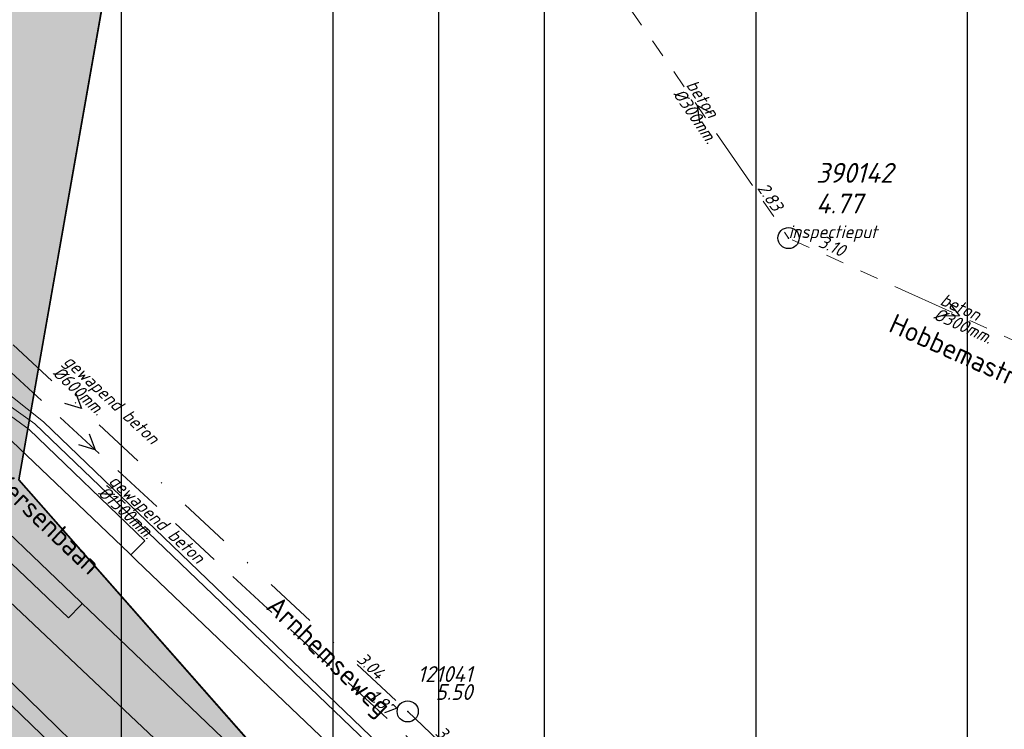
# Model space of a CAD drawing. Extents: x 148869 to 161638, y 453607 to 469810.
# Tile 313 of 656: x 155148 to 155241, y 461943 to 462010. Entities that reach past the tile are written whole.
import ezdxf
from ezdxf.enums import TextEntityAlignment as Align

# ---------------------------------------------------------------- set-up
doc = ezdxf.new("R2010")
doc.units = 0
doc.header["$PDMODE"] = 32
doc.header["$PDSIZE"] = 2
for name, pattern in [('RI-GWA', [18.45, 6, -1.8, 1.75, -1.8, 1.75, -1.8, 1.75, -1.8]), ('RI-HWA', [7.4, 5, -2.4]), ('RI-VWA', [11, 5, -3, 0, -3])]:
    doc.linetypes.add(name, pattern=pattern)
doc.layers.get('0').update_dxf_attribs({"linetype": 'CONTINUOUS'})
doc.layers.get('DEFPOINTS').update_dxf_attribs({"linetype": 'CONTINUOUS'})
for name, color, linetype in [('2021', 41, 'CONTINUOUS'), ('2021 hatch', 41, 'CONTINUOUS'), ('2022 hatch', 10, 'CONTINUOUS'), ('2024 hatch', 160, 'CONTINUOUS'), ('B-OI-RI-BOB-T18-niet meenemen', 252, 'CONTINUOUS'), ('B-OI-RI-DIAMETER-T18-niet meenemen', 252, 'CONTINUOUS'), ('B-OI-RI-HWA_TRANSPORTLEIDING-G-niet meenemen', 252, 'RI-HWA'), ('B-OI-RI-MATERIAAL-T18-niet meenemen', 252, 'CONTINUOUS'), ('B-OI-RI-STROOMRICHTING-S-niet meenemen', 252, 'CONTINUOUS'), ('B-OI-RI-VWA_PUTDEKSELHOOGTE-T25-niet meenemen', 252, 'CONTINUOUS'), ('gs dwa', 252, 'CONTINUOUS')]:
    doc.layers.add(name, color=color, linetype=linetype)
for name, color, linetype, lineweight in [('B-OI-RI-GWA-MATERIAAL-T18', 10, 'CONTINUOUS', 18), ('B-OI-RI-GWA-PUTDEKSELHOOGTE-T25', 10, 'CONTINUOUS', 25), ('B-OI-RI-GWA_BOB-T18', 10, 'CONTINUOUS', 18), ('B-OI-RI-GWA_DIAMETER-T18', 10, 'CONTINUOUS', 18), ('B-OI-RI-GWA_PUTNUMMER-T18', 10, 'CONTINUOUS', 18), ('B-OI-RI-GWA_RIOOLPUT-S', 10, 'CONTINUOUS', 25), ('B-OI-RI-GWA_TRANSPORTLEIDING-G', 10, 'RI-GWA', 18), ('B-OI-RI-STROOMRICHTING-S', 252, 'CONTINUOUS', 25), ('B-OI-RI-VWA_TRANSPORTLEIDING-G-niet meenemen', 252, 'RI-VWA', 18), ('B-RO-OG-TOPOGRAFIE-T18', 2, 'CONTINUOUS', 18), ('B-RO-VH-VERHARDING_ASFALT-GV', 251, 'CONTINUOUS', 18), ('B-RO-VH-VERHARDING_HALFVERHARDING-GV', 251, 'CONTINUOUS', 18), ('N-OI-KG-BEHEERGRENS-G-2021', 221, 'XX-WERKGRENS', 35), ('X-XX-AL-TEKENBLAD-T25', 2, 'CONTINUOUS', 25)]:
    doc.layers.add(name, color=color, linetype=linetype, lineweight=lineweight)
doc.styles.add('iso15', font='ISO.shx', dxfattribs={"oblique": 15})
doc.styles.add('NLCS-ISO-M1000-T35', font='NLCS-ISO.ttf', dxfattribs={"height": 3.5})
doc.styles.add('NLCS-ISO-M200-T18', font='NLCS-ISO.ttf', dxfattribs={"height": 0.36})
doc.styles.add('NLCS-ISO-M500-T18_CURSIEF', font='NLCS-ISO.ttf', dxfattribs={"oblique": 15, "height": 0.9})
doc.styles.add('NLCS-ISO-M750-T25_CURSIEF', font='NLCS-ISO.ttf', dxfattribs={"oblique": 15, "height": 1.875})
doc.styles.add('NLCS-ISO-M750_CURSIEF', font='NLCS-ISO.ttf', dxfattribs={"oblique": 15})
doc.linetypes.add('XX-WERKGRENS', pattern='A,0,[137,NLCS.SHX,S=0.1,R=0,X=-1.1,Y=-1.35],-6', length=6)

# ---------------------------------------------------------------- blocks, each defined once
blk = doc.blocks.new('ACMAP_ANN_TEMPLATE_gwa-diam')
at = {"color": 0, "linetype": 'ByBlock', "style": 'NLCS-ISO-M500-T18_CURSIEF', "oblique": 15}
blk.add_attdef('gwa-diam', (-2.2, -1.3), '', height=1.2, dxfattribs=at)
blk = doc.blocks.new('ACMAP_ANN_TEMPLATE_gwa-materiaal')
at = {"color": 0, "linetype": 'ByBlock', "style": 'NLCS-ISO-M500-T18_CURSIEF', "oblique": 15}
blk.add_attdef('gwa-mat', (-2.2, 0.2), '', height=1.2, dxfattribs=at)
blk = doc.blocks.new('ACMAP_ANN_TEMPLATE_gwa-nap-r')
at = {"color": 0, "linetype": 'ByBlock', "style": 'NLCS-ISO-M500-T18_CURSIEF', "oblique": 15}
blk.add_attdef('gwa-nap-r', (-5.6, 0.2), '', height=1.2, dxfattribs=at)
blk = doc.blocks.new('ACMAP_ANN_TEMPLATE_gwa-puth')
at = {"color": 0, "linetype": 'ByBlock', "style": 'NLCS-ISO-M750-T25_CURSIEF', "oblique": 15}
blk.add_attdef('gwa-puth', (3, -5), '', height=1.875, dxfattribs=at)
blk = doc.blocks.new('ACMAP_ANN_TEMPLATE_gwa-putnr')
at = {"color": 0, "linetype": 'ByBlock', "style": 'NLCS-ISO-M750-T25_CURSIEF', "oblique": 15}
blk.add_attdef('gwa-putnr', (3, -2.1), '', height=1.875, dxfattribs=at)
blk = doc.blocks.new('ACMAP_ANN_TEMPLATE_type knoop')
at = {"layer": 'DEFPOINTS', "style": 'NLCS-ISO-M500-T18_CURSIEF', "oblique": 15}
blk.add_attdef('type_knoop', (0, 0), '', height=1.2, dxfattribs=at)
blk = doc.blocks.new('ACMAP_ANN_TEMPLATE_diam')
at = {"color": 0, "linetype": 'ByBlock', "style": 'iso15', "oblique": 15}
blk.add_attdef('diam', (0.5, -1.3), '', height=1.2, dxfattribs=at)
blk = doc.blocks.new('ACMAP_ANN_TEMPLATE_mat')
at = {"color": 0, "linetype": 'ByBlock', "style": 'iso15', "oblique": 15}
blk.add_attdef('mat', (0.5, 0.2), '', height=1.2, dxfattribs=at)
blk = doc.blocks.new('ACMAP_ANN_TEMPLATE_nap-l')
at = {"color": 0, "linetype": 'ByBlock', "style": 'iso15', "oblique": 15}
blk.add_attdef('nap-l', (3.3, 0.2), '', height=1.2, dxfattribs=at)
blk = doc.blocks.new('ACMAP_ANN_TEMPLATE_nap-r')
at = {"color": 0, "linetype": 'ByBlock', "style": 'iso15', "oblique": 15}
blk.add_attdef('nap-r', text='', height=1.2, dxfattribs=at).set_placement((-4.1, 0.2), align=Align.RIGHT)
blk = doc.blocks.new('ACMAP_ANN_TEMPLATE_puth-dwa')
at = {"color": 0, "linetype": 'ByBlock', "style": 'iso15', "oblique": 15}
blk.add_attdef('puth-dwa', text='', height=1.5, dxfattribs=at).set_placement((2.7, 1), align=Align.RIGHT)
blk = doc.blocks.new('ACMAP_ANN_TEMPLATE_putnr-dwa')
at = {"color": 0, "linetype": 'ByBlock', "style": 'iso15', "oblique": 15}
blk.add_attdef('putnr-dwa', text='', height=1.5, dxfattribs=at).set_placement((2.7, 2.7), align=Align.RIGHT)

msp = doc.modelspace()

# ---------------------------------------------------------------- hatches: boundary and pattern name
at = {"layer": '2021 hatch', "transparency": 33554636}
h = msp.add_hatch(color=256, dxfattribs=at)
h.dxf.hatch_style = 1
h.paths.add_polyline_path([(153826.571, 462066.246), (153947.459, 462191.012), (154055.281, 462277.11), (154084.555, 462323.514), (154239.313, 462326.824), (154306.485, 462353.825), (154388.203, 462469.937), (154437.203, 462500.135), (154551.66, 462589.479), (154652.942, 462620.292), (154689.973, 462631.736), (154910.274, 462447.694), (154936.886, 462395.545), (154956.689, 462367.04), (154981.008, 462341.275), (155014.957, 462312.375), (155089.078, 462252.003), (155130.973, 462169.29), (155163.945, 462056.169), (155148.2, 461966.866), (155196.022, 461912.576), (155217.818, 461862.57), (155303.917, 461822.341), (155485.367, 461548.33), (155521.401, 461502.482), (155581.82, 461452.817), (155601.14, 461355.069), (155613.013, 461296.613), (155560.195, 461155.807), (155085.907, 460999.207), (155039.096, 460983.21), (155010.863, 460976.059), (154725.468, 460991.084), (154655.4, 460953.15), (154605.07, 460869.268), (154486.055, 460830.392), (154402.821, 460843.981), (154171.112, 460596.171), (154145.151, 460533.588), (154069.537, 460287.946), (153971.583, 460462.906), (153513.93, 460549.986), (153569.407, 460682.031), (152881.492, 461034.798), (152904.11, 461239.204), (152951.54, 461324.491), (152972.828, 461377.928), (153021.686, 461437.408), (153109.429, 461452.966), (153391.542, 461591.625), (153665.34, 461928.762), (153805.206, 461951.084)])
at = {"layer": '2022 hatch'}
h = msp.add_hatch(dxfattribs=at)
h.set_pattern_fill('ANSI31', color=256, scale=19.992, angle=45)
h.set_pattern_definition([(90, (0, 0), (-19.992, 0), [])])
h.paths.add_polyline_path([(155957.388, 462199.724), (155824.598, 462339.47), (155809.402, 462364.77), (155712.061, 462492.349), (155741.324, 462534.936), (155724.447, 462653.497), (155647.562, 462844.836), (155571.032, 462835.784), (155539.498, 462940.928), (155214.406, 462860.043), (154975.035, 462800.215), (154771.747, 462639.509), (154795.059, 462617.836), (154687.68, 462525.32), (154739.275, 462359.608), (154777.217, 462294.152), (154815.258, 462238.263), (154900.318, 462169.47), (154928.549, 462144.027), (154992.389, 461993.67), (155064.085, 461959.845), (155069.754, 461944.783), (155080.623, 461929.02), (155099.543, 461841.435), (155124.54, 461788.653), (155176.213, 461747.526), (155253.101, 461670.144), (155301.179, 461625.416), (155386.96, 461536.3), (155426.743, 461562.755), (155670.404, 461472.539), (155778.97, 461514.91), (155823.821, 461578.908), (155914.942, 461739.532), (155884.36, 461781.396), (155900.671, 461812.327), (155940.194, 461941.246), (155946.895, 461971.718), (155993.497, 462030.178), (155993.118, 462149.221)])
at = {"layer": '2024 hatch'}
h = msp.add_hatch(dxfattribs=at)
h.set_pattern_fill('ANSI31', color=256, scale=29.988, angle=45)
h.set_pattern_definition([(90, (0, 0), (-29.988, 0), [])])
h.paths.add_polyline_path([(154831.694, 462220.786), (155444.64, 461906.596), (155731.699, 461985.627), (155857.303, 461818.438), (156014.781, 461601.834), (156060.402, 461536.419), (156081.902, 461465.462), (156157.242, 461082.374), (155797.145, 460855.732), (155567.09, 461168.914), (155534.07, 461230.342), (155509.317, 461273.713), (155475.227, 461315.96), (155413.292, 461389.046)])

# ---------------------------------------------------------------- linework, layer by layer
at = {"layer": '2021', "flags": 128}
msp.add_lwpolyline([(154689.973, 462631.736), (154910.274, 462447.694), (154936.886, 462395.545), (154956.689, 462367.04), (154981.008, 462341.275), (155014.957, 462312.375), (155089.078, 462252.003), (155130.973, 462169.29), (155163.945, 462056.169), (155148.2, 461966.866), (155196.022, 461912.576), (155217.818, 461862.57), (155303.917, 461822.341), (155485.367, 461548.33), (155521.401, 461502.482), (155581.82, 461452.817), (155601.14, 461355.069), (155613.013, 461296.613)], dxfattribs=at)
at = {"layer": 'B-OI-RI-GWA_RIOOLPUT-S', "color": 251}
msp.add_point((155220.97, 461989.72), dxfattribs=at)
at = {"layer": 'B-OI-RI-GWA_TRANSPORTLEIDING-G', "color": 251}
for p in [(155203.67, 462014.81), (155253.27, 461975.03)]:
    msp.add_line(p, (155220.97, 461989.72), dxfattribs=at)
at = {"layer": 'B-OI-RI-HWA_TRANSPORTLEIDING-G-niet meenemen'}
msp.add_line((155124.9, 461997.8), (155185.95, 461941.6), dxfattribs=at)
at = {"layer": 'B-OI-RI-STROOMRICHTING-S', "color": 251}
for points in [[(155213.725, 462001.49), (155212.315, 462002.27), (155212.535, 462000.67)], [(155236.105, 461983.63), (155237.115, 461982.38), (155235.505, 461982.32)]]:
    msp.add_lwpolyline(points, dxfattribs=at)
at = {"layer": 'B-OI-RI-STROOMRICHTING-S-niet meenemen'}
for points in [[(155153.56, 461975.12), (155154.12, 461973.61), (155152.57, 461974.07)], [(155154.85, 461971.21), (155155.42, 461969.7), (155153.88, 461970.15)]]:
    msp.add_lwpolyline(points, dxfattribs=at)
at = {"layer": 'B-OI-RI-VWA_TRANSPORTLEIDING-G-niet meenemen'}
for p, q in [((155123.27, 462002.28), (155184.97, 461944.95)), ((155184.97, 461944.95), (155242.51, 461890.01))]:
    msp.add_line(p, q, dxfattribs=at)
at = {"layer": 'B-RO-VH-VERHARDING_ASFALT-GV', "flags": 128}
for points in [[(154860.425, 462236.714), (154992.782, 462108.765), (154993.08, 462108.477), (155136.932, 461970.298), (155142.094, 461964.09), (155152.902, 461953.802)], [(155164.407, 461929.189), (155109.093, 461982.651), (154997.256, 462090.68)], [(155215.605, 461909.765), (155150.542, 461972.352), (155146.032, 461975.911), (155145.179, 461974.997)], [(155145.179, 461974.997), (155145.933, 461974.399), (155146.15, 461974.678), (155149.724, 461972.165), (155213.288, 461911.168)], [(155147.546, 461970.502), (155158.677, 461959.88), (155158.785, 461959.766), (155158.951, 461959.93), (155160.128, 461961.096), (155149.188, 461971.601), (155145.765, 461974.098)], [(155217.381, 461903.45), (155217.324, 461903.704), (155206.962, 461913.632), (155178.083, 461941.308), (155163.599, 461955.145), (155159.348, 461959.232), (155158.785, 461959.766), (155158.677, 461959.88), (155147.546, 461970.502)], [(155152.902, 461953.802), (155154.06, 461955.002), (155154.199, 461955.146), (155154.029, 461955.309), (155142.636, 461966.209)], [(155142.636, 461966.209), (155154.029, 461955.309), (155154.199, 461955.146), (155154.87, 461954.525), (155159.136, 461950.44), (155173.58, 461936.6), (155188.027, 461922.762), (155202.474, 461908.904), (155212.81, 461898.996), (155213.073, 461898.949)]]:
    msp.add_lwpolyline(points, dxfattribs=at)
at = {"layer": 'B-RO-VH-VERHARDING_HALFVERHARDING-GV', "flags": 128}
for points in [[(155168.12, 461927.617), (155214.407, 461882.908), (155218.621, 461878.86), (155219.805, 461880.037), (155219.851, 461880.015), (155221.483, 461881.743), (155222.404, 461880.873), (155222.915, 461881.734), (155219.977, 461884.594), (155220.469, 461885.08), (155197.427, 461907.496), (155170.19, 461933.713), (155143.879, 461958.584), (155124.035, 461977.628), (155102.014, 461998.922), (155074.589, 462025.938), (155045.001, 462054.332), (155022.518, 462076.142), (154998.045, 462099.46), (154990.672, 462106.666), (154991.355, 462107.365), (154847.739, 462246.089)], [(154856.028, 462229.779), (154873.091, 462213.297), (154903.829, 462183.355), (154936.429, 462152.155), (154951.346, 462137.418), (154970.491, 462118.951), (154986.833, 462103.233), (155026.839, 462064.039), (155051.469, 462040.466), (155119.541, 461974.592), (155143.562, 461951.538), (155161.431, 461934.055), (155168.12, 461927.617)]]:
    msp.add_lwpolyline(points, dxfattribs=at)
at = {"layer": 'gs dwa'}
msp.add_point((155184.97, 461944.95), dxfattribs=at)
at = {"layer": 'N-OI-KG-BEHEERGRENS-G-2021', "flags": 128}
msp.add_lwpolyline([(153826.571, 462066.246), (153947.459, 462191.012), (154055.281, 462277.11), (154084.555, 462323.514), (154239.313, 462326.824), (154306.485, 462353.825), (154388.203, 462469.937), (154437.203, 462500.135), (154551.66, 462589.479), (154652.942, 462620.292), (154689.973, 462631.736), (154910.274, 462447.694), (154936.886, 462395.545), (154956.689, 462367.04), (154981.008, 462341.275), (155014.957, 462312.375), (155089.078, 462252.003), (155130.973, 462169.29), (155163.945, 462056.169), (155148.2, 461966.866), (155196.022, 461912.576), (155217.818, 461862.57), (155303.917, 461822.341), (155485.367, 461548.33), (155521.401, 461502.482), (155581.82, 461452.817), (155601.14, 461355.069), (155613.013, 461296.613), (155560.195, 461155.807), (155085.907, 460999.207), (155039.096, 460983.21), (155010.863, 460976.059), (154725.468, 460991.084), (154655.4, 460953.15), (154605.07, 460869.268), (154486.055, 460830.392), (154402.821, 460843.981), (154171.112, 460596.171), (154145.151, 460533.588), (154069.537, 460287.946), (153971.583, 460462.906), (153513.93, 460549.986), (153569.407, 460682.031), (152881.492, 461034.798), (152904.11, 461239.204), (152951.54, 461324.491), (152972.828, 461377.928), (153021.686, 461437.408), (153109.429, 461452.966), (153391.542, 461591.625), (153665.34, 461928.762), (153805.206, 461951.084)], close=True, dxfattribs=at)

# ---------------------------------------------------------------- block references
at = {"layer": 'B-OI-RI-BOB-T18-niet meenemen'}
ref = msp.add_blockref('ACMAP_ANN_TEMPLATE_nap-r', (155184.97, 461944.95), dxfattribs=dict(at, rotation=317.1025804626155))
ref.add_attrib('nap-r', '3.04', dxfattribs={"layer": '0', "color": 0, "linetype": 'ByBlock', "height": 1.2, "rotation": 317.10258, "style": 'NLCS-ISO-M750_CURSIEF', "oblique": 15}).set_placement((155182.103, 461947.887), align=Align.RIGHT)
ref = msp.add_blockref('ACMAP_ANN_TEMPLATE_nap-r', (155185.95, 461941.6), dxfattribs=dict(at, rotation=317.3686669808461))
ref.add_attrib('nap-r', '1.87', dxfattribs={"layer": '0', "color": 0, "linetype": 'ByBlock', "height": 1.2, "rotation": 317.36867, "style": 'NLCS-ISO-M750_CURSIEF', "oblique": 15}).set_placement((155183.069, 461944.524), align=Align.RIGHT)
ref = msp.add_blockref('ACMAP_ANN_TEMPLATE_nap-l', (155184.97, 461944.95), dxfattribs=dict(at, rotation=316.3241687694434))
ref.add_attrib('nap-l', '3.04', (155187.495, 461942.816), dxfattribs={"layer": '0', "color": 0, "linetype": 'ByBlock', "height": 1.2, "rotation": 316.32417, "style": 'NLCS-ISO-M750_CURSIEF', "oblique": 15})
at = {"layer": 'B-OI-RI-DIAMETER-T18-niet meenemen'}
ref = msp.add_blockref('ACMAP_ANN_TEMPLATE_diam', (155151.855, 461978.14), dxfattribs=dict(at, rotation=317.1025804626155))
ref.add_attrib('diam', '%%c600mm.', (155151.337, 461976.847), dxfattribs={"layer": '0', "color": 0, "linetype": 'ByBlock', "height": 1.2, "rotation": 317.10258, "style": 'NLCS-ISO-M750_CURSIEF', "oblique": 15})
ref = msp.add_blockref('ACMAP_ANN_TEMPLATE_diam', (155156.128, 461966.813), dxfattribs=dict(at, rotation=317.3686669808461))
ref.add_attrib('diam', '%%c1500mm.', (155155.615, 461965.518), dxfattribs={"layer": '0', "color": 0, "linetype": 'ByBlock', "height": 1.2, "rotation": 317.36867, "style": 'NLCS-ISO-M750_CURSIEF', "oblique": 15})
at = {"layer": 'B-OI-RI-GWA-MATERIAAL-T18', "color": 251}
for p, rotation in [((155212.32, 462002.265), 304.5869519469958), ((155237.12, 461982.375), 335.5440181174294)]:
    msp.add_blockref('ACMAP_ANN_TEMPLATE_gwa-materiaal', p, dxfattribs=dict(at, rotation=rotation)).add_auto_attribs({'gwa-mat': 'beton'})
at = {"layer": 'B-OI-RI-GWA-PUTDEKSELHOOGTE-T25', "color": 251}
msp.add_blockref('ACMAP_ANN_TEMPLATE_gwa-puth', (155220.571, 461997.051), dxfattribs=at).add_auto_attribs({'gwa-puth': '4.77'})
at = {"layer": 'B-OI-RI-GWA_BOB-T18', "color": 251}
for p, rotation, values in [((155220.97, 461989.72), 304.5869519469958, {'gwa-nap-r': '2.83'}), ((155228.706, 461986.453), 335.5440181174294, {'gwa-nap-r': '3.10'})]:
    msp.add_blockref('ACMAP_ANN_TEMPLATE_gwa-nap-r', p, dxfattribs=dict(at, rotation=rotation)).add_auto_attribs(values)
at = {"layer": 'B-OI-RI-GWA_DIAMETER-T18', "color": 251}
for p, rotation in [((155212.32, 462002.265), 304.5869519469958), ((155237.12, 461982.375), 335.5440181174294)]:
    msp.add_blockref('ACMAP_ANN_TEMPLATE_gwa-diam', p, dxfattribs=dict(at, rotation=rotation)).add_auto_attribs({'gwa-diam': '%%c300mm.'})
at = {"layer": 'B-OI-RI-GWA_PUTNUMMER-T18', "color": 251}
msp.add_blockref('ACMAP_ANN_TEMPLATE_gwa-putnr', (155220.571, 461997.051), dxfattribs=at).add_auto_attribs({'gwa-putnr': '390142'})
at = {"layer": 'B-OI-RI-MATERIAAL-T18-niet meenemen'}
ref = msp.add_blockref('ACMAP_ANN_TEMPLATE_mat', (155151.855, 461978.14), dxfattribs=dict(at, rotation=317.1025804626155))
ref.add_attrib('mat', 'gewapend beton', (155152.358, 461977.946), dxfattribs={"layer": '0', "color": 0, "linetype": 'ByBlock', "height": 1.2, "rotation": 317.10258, "style": 'NLCS-ISO-M750_CURSIEF', "oblique": 15})
ref = msp.add_blockref('ACMAP_ANN_TEMPLATE_mat', (155156.128, 461966.813), dxfattribs=dict(at, rotation=317.3686669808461))
ref.add_attrib('mat', 'gewapend beton', (155156.631, 461966.622), dxfattribs={"layer": '0', "color": 0, "linetype": 'ByBlock', "height": 1.2, "rotation": 317.36867, "style": 'NLCS-ISO-M750_CURSIEF', "oblique": 15})
at = {"layer": 'B-OI-RI-VWA_PUTDEKSELHOOGTE-T25-niet meenemen'}
ref = msp.add_blockref('ACMAP_ANN_TEMPLATE_putnr-dwa', (155188.383, 461945.035), dxfattribs=at)
ref.add_attrib('putnr-dwa', '121041', dxfattribs={"layer": '0', "color": 0, "linetype": 'ByBlock', "height": 1.5, "style": 'NLCS-ISO-M750_CURSIEF', "oblique": 15}).set_placement((155191.083, 461947.735), align=Align.RIGHT)
ref = msp.add_blockref('ACMAP_ANN_TEMPLATE_puth-dwa', (155188.383, 461945.035), dxfattribs=at)
ref.add_attrib('puth-dwa', '5.50', dxfattribs={"layer": '0', "color": 0, "linetype": 'ByBlock', "height": 1.5, "style": 'NLCS-ISO-M750_CURSIEF', "oblique": 15}).set_placement((155191.083, 461946.035), align=Align.RIGHT)
at = {"layer": 'DEFPOINTS'}
msp.add_blockref('ACMAP_ANN_TEMPLATE_type knoop', (155220.97, 461989.72), dxfattribs=at).add_auto_attribs({'type_knoop': 'inspectieput'})

# ---------------------------------------------------------------- texts
at = {"layer": 'B-RO-OG-TOPOGRAFIE-T18', "style": 'NLCS-ISO-M200-T18'}
for s, rotation, p in [('Hobbemastraat', 335.8, (155238.154, 461978.444)), ('Kersenbaan', 316.3, (155150.863, 461962.84)), ('Arnhemseweg', 316.2, (155177.346, 461950.006))]:
    msp.add_text(s, height=1.875, rotation=rotation, dxfattribs=at).set_placement(p, align=Align.MIDDLE)
at = {"layer": 'X-XX-AL-TEKENBLAD-T25', "style": 'NLCS-ISO-M1000-T35'}
msp.add_text('1816-H', height=50, dxfattribs=at).set_placement((154950.625, 461958.542), align=Align.BOTTOM_LEFT)

doc.saveas('drawing.dxf')
